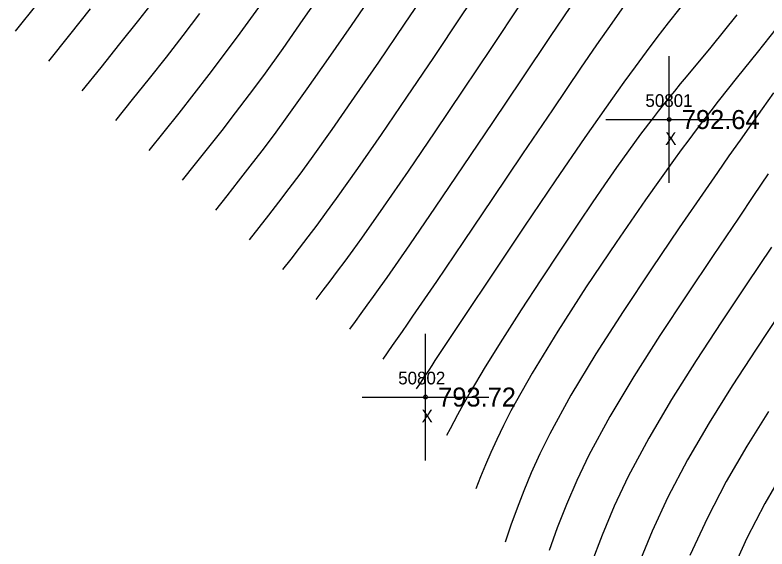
# Model space of a CAD drawing. Extents: x 1378535 to 1380697, y 997729 to 1000024.
# Drawn here: x 1378687.3 to 1378746.7, y 999694.3 to 999736.5 of the extents above; entities that cross this region are included whole.
import ezdxf

# ---------------------------------------------------------------- set-up
doc = ezdxf.new("R2010")
doc.units = 0
for name, color, linetype in [('RD_DTM_Major1', 7, 'Continuous'), ('RD_DTM_Minor1', 7, 'Continuous'), ('RD_EX_Misc', 7, 'Continuous'), ('RD_EX_Misc_txCode', 7, 'Continuous'), ('RD_EX_TX_Misc_ELEV', 7, 'Continuous'), ('RD_SMD_Locator', 7, 'Continuous')]:
    doc.layers.add(name, color=color, linetype=linetype)

msp = doc.modelspace()

# ---------------------------------------------------------------- linework, layer by layer
at = {"layer": 'RD_DTM_Major1'}
for points in [[(1378715.753, 999738.458), (1378713.853, 999735.686), (1378712.058, 999733.085), (1378710.369, 999730.671), (1378708.786, 999728.458), (1378707.775, 999727.082), (1378706.806, 999725.788), (1378705.868, 999724.561), (1378704.955, 999723.382), (1378704.058, 999722.237), (1378703.169, 999721.108)], [(1378735.592, 999737.53), (1378734.428, 999735.877), (1378733.228, 999734.146), (1378731.971, 999732.312), (1378729.74, 999729.03), (1378727.392, 999725.552), (1378725.02, 999722.03), (1378722.719, 999718.617), (1378720.585, 999715.464), (1378718.713, 999712.723), (1378718.285, 999712.103), (1378717.877, 999711.514), (1378717.105, 999710.405), (1378716.363, 999709.345)], [(1378693.276, 999736.989), (1378691.631, 999734.933), (1378689.975, 999732.872)], [(1378746.76, 999723.972), (1378745.625, 999722.258), (1378744.434, 999720.471), (1378742.442, 999717.516), (1378740.343, 999714.402), (1378738.225, 999711.197), (1378736.175, 999707.972), (1378734.279, 999704.798), (1378732.625, 999701.744), (1378731.673, 999699.767), (1378730.848, 999697.863), (1378730.124, 999696.018), (1378729.476, 999694.216)]]:
    msp.add_lwpolyline(points, dxfattribs=at)
at = {"layer": 'RD_DTM_Minor1'}
for points in [[(1378747.682, 999748.42), (1378746.467, 999746.078), (1378744.96, 999743.738), (1378743.271, 999741.432), (1378741.514, 999739.191), (1378739.797, 999737.045), (1378738.88, 999735.88), (1378737.997, 999734.735), (1378737.131, 999733.59), (1378736.267, 999732.424), (1378735.39, 999731.217), (1378734.483, 999729.948), (1378732.303, 999726.832), (1378729.967, 999723.421), (1378727.546, 999719.836), (1378725.11, 999716.195), (1378722.73, 999712.615), (1378720.477, 999709.217), (1378720.227, 999708.84), (1378719.979, 999708.467), (1378719.733, 999708.096), (1378719.489, 999707.727), (1378719.245, 999707.359), (1378719.002, 999706.992)], [(1378724.799, 999739.814), (1378722.555, 999736.448), (1378720.355, 999733.164), (1378718.234, 999730.021), (1378716.225, 999727.077), (1378714.361, 999724.389), (1378712.676, 999722.017), (1378711.884, 999720.929), (1378711.14, 999719.924), (1378710.434, 999718.986), (1378709.755, 999718.097), (1378709.096, 999717.242), (1378708.447, 999716.403)], [(1378711.719, 999738.586), (1378710.058, 999736.156), (1378708.463, 999733.874), (1378706.932, 999731.744), (1378705.81, 999730.227), (1378704.719, 999728.785), (1378703.651, 999727.402), (1378702.601, 999726.064), (1378701.562, 999724.755), (1378700.53, 999723.461)], [(1378720.188, 999738.945), (1378718.05, 999735.779), (1378716.02, 999732.792), (1378714.111, 999730.012), (1378712.335, 999727.466), (1378710.702, 999725.182), (1378709.802, 999723.954), (1378708.948, 999722.812), (1378708.13, 999721.738), (1378707.341, 999720.715), (1378706.57, 999719.727), (1378705.808, 999718.756)], [(1378698.527, 999737.967), (1378697.068, 999736.099), (1378695.593, 999734.236), (1378694.106, 999732.376), (1378692.614, 999730.519)], [(1378689.162, 999737.497), (1378687.336, 999735.224)], [(1378706.545, 999737.099), (1378705.078, 999735.064), (1378703.852, 999733.414), (1378702.642, 999731.823), (1378701.444, 999730.28), (1378700.255, 999728.771), (1378699.072, 999727.287), (1378697.891, 999725.814)], [(1378727.185, 999737.321), (1378724.934, 999733.946), (1378722.673, 999730.568), (1378720.459, 999727.28), (1378718.349, 999724.176), (1378716.399, 999721.347), (1378714.667, 999718.886), (1378713.99, 999717.946), (1378713.357, 999717.079), (1378712.758, 999716.27), (1378712.186, 999715.506), (1378711.631, 999714.771), (1378711.085, 999714.05)], [(1378731.159, 999737.177), (1378729.572, 999734.814), (1378727.324, 999731.462), (1378725.01, 999728.013), (1378722.709, 999724.595), (1378720.501, 999721.334), (1378718.466, 999718.358), (1378716.682, 999715.794), (1378716.126, 999715.009), (1378715.604, 999714.279), (1378715.11, 999713.595), (1378714.637, 999712.944), (1378714.177, 999712.315), (1378713.724, 999711.698)], [(1378701.904, 999736.621), (1378700.578, 999734.885), (1378699.25, 999733.18), (1378697.919, 999731.496), (1378696.586, 999729.827), (1378695.253, 999728.166)], [(1378744.3, 999736.51), (1378742.239, 999733.957), (1378740.311, 999731.636), (1378739.835, 999731.061), (1378739.379, 999730.504), (1378738.938, 999729.962), (1378738.512, 999729.432), (1378738.098, 999728.91), (1378737.694, 999728.394), (1378736.704, 999727.094), (1378735.745, 999725.789), (1378734.799, 999724.461), (1378733.85, 999723.093), (1378732.877, 999721.667), (1378731.864, 999720.165), (1378730.37, 999717.936), (1378728.822, 999715.603), (1378727.277, 999713.24), (1378725.794, 999710.924), (1378724.432, 999708.729), (1378723.25, 999706.731), (1378722.899, 999706.111), (1378722.572, 999705.518), (1378722.262, 999704.945), (1378721.966, 999704.388), (1378721.68, 999703.841), (1378721.397, 999703.299)], [(1378747.411, 999735.436), (1378745.904, 999733.56), (1378744.358, 999731.639), (1378742.819, 999729.696), (1378742.243, 999728.954), (1378741.67, 999728.204), (1378741.094, 999727.442), (1378740.511, 999726.66), (1378739.915, 999725.852), (1378739.303, 999725.011), (1378737.101, 999721.926), (1378734.766, 999718.554), (1378732.416, 999715.046), (1378730.172, 999711.558), (1378728.151, 999708.241), (1378726.475, 999705.251), (1378725.878, 999704.087), (1378725.355, 999702.998), (1378724.89, 999701.969), (1378724.469, 999700.986), (1378724.078, 999700.033), (1378723.7, 999699.096)], [(1378747.203, 999730.353), (1378746.298, 999729.106), (1378745.419, 999727.874), (1378744.549, 999726.637), (1378743.672, 999725.377), (1378742.771, 999724.073), (1378741.83, 999722.708), (1378739.757, 999719.698), (1378737.552, 999716.46), (1378735.322, 999713.106), (1378733.171, 999709.746), (1378731.206, 999706.489), (1378729.533, 999703.448), (1378728.752, 999701.864), (1378728.076, 999700.367), (1378727.484, 999698.938), (1378726.955, 999697.56), (1378726.469, 999696.218), (1378726.003, 999694.892)], [(1378747.028, 999718.191), (1378745.097, 999715.28), (1378743.096, 999712.281), (1378741.093, 999709.229), (1378739.154, 999706.156), (1378737.344, 999703.095), (1378735.731, 999700.078), (1378734.626, 999697.738), (1378733.658, 999695.439), (1378732.799, 999693.171)], [(1378747.728, 999713.005), (1378745.826, 999710.126), (1378743.94, 999707.228), (1378742.117, 999704.314), (1378740.404, 999701.384), (1378738.848, 999698.439), (1378737.604, 999695.764), (1378736.499, 999693.079)], [(1378746.795, 999705.21), (1378745.081, 999702.456), (1378743.464, 999699.666), (1378741.972, 999696.817), (1378740.601, 999693.83)], [(1378748.021, 999700.583), (1378746.509, 999697.941), (1378745.095, 999695.205), (1378743.612, 999691.928)]]:
    msp.add_lwpolyline(points, dxfattribs=at)
at = {"layer": 'RD_EX_Misc'}
for p, q in [((1378738.959, 999723.255), (1378738.959, 999733.255)), ((1378733.959, 999728.255), (1378743.959, 999728.255)), ((1378719.73, 999701.343), (1378719.73, 999711.343)), ((1378714.73, 999706.343), (1378724.73, 999706.343))]:
    msp.add_line(p, q, dxfattribs=at)
at = {"layer": 'RD_SMD_Locator'}
for centre in [(1378738.959, 999728.255), (1378719.73, 999706.343)]:
    msp.add_circle(centre, 0.15, dxfattribs=at)

# ---------------------------------------------------------------- texts
at = {"layer": 'RD_EX_Misc_txCode'}
for s, p in [('50801', (1378737.085, 999729.255)), ('X', (1378738.644, 999726.255)), ('50802', (1378717.573, 999707.343)), ('X', (1378719.415, 999704.343))]:
    msp.add_text(s, height=1, dxfattribs=at).set_placement(p)
at = {"layer": 'RD_EX_TX_Misc_ELEV'}
for s, p in [('792.64', (1378739.959, 999727.505)), ('793.72', (1378720.73, 999705.593))]:
    msp.add_text(s, height=1.5, dxfattribs=at).set_placement(p)

doc.saveas('drawing.dxf')
